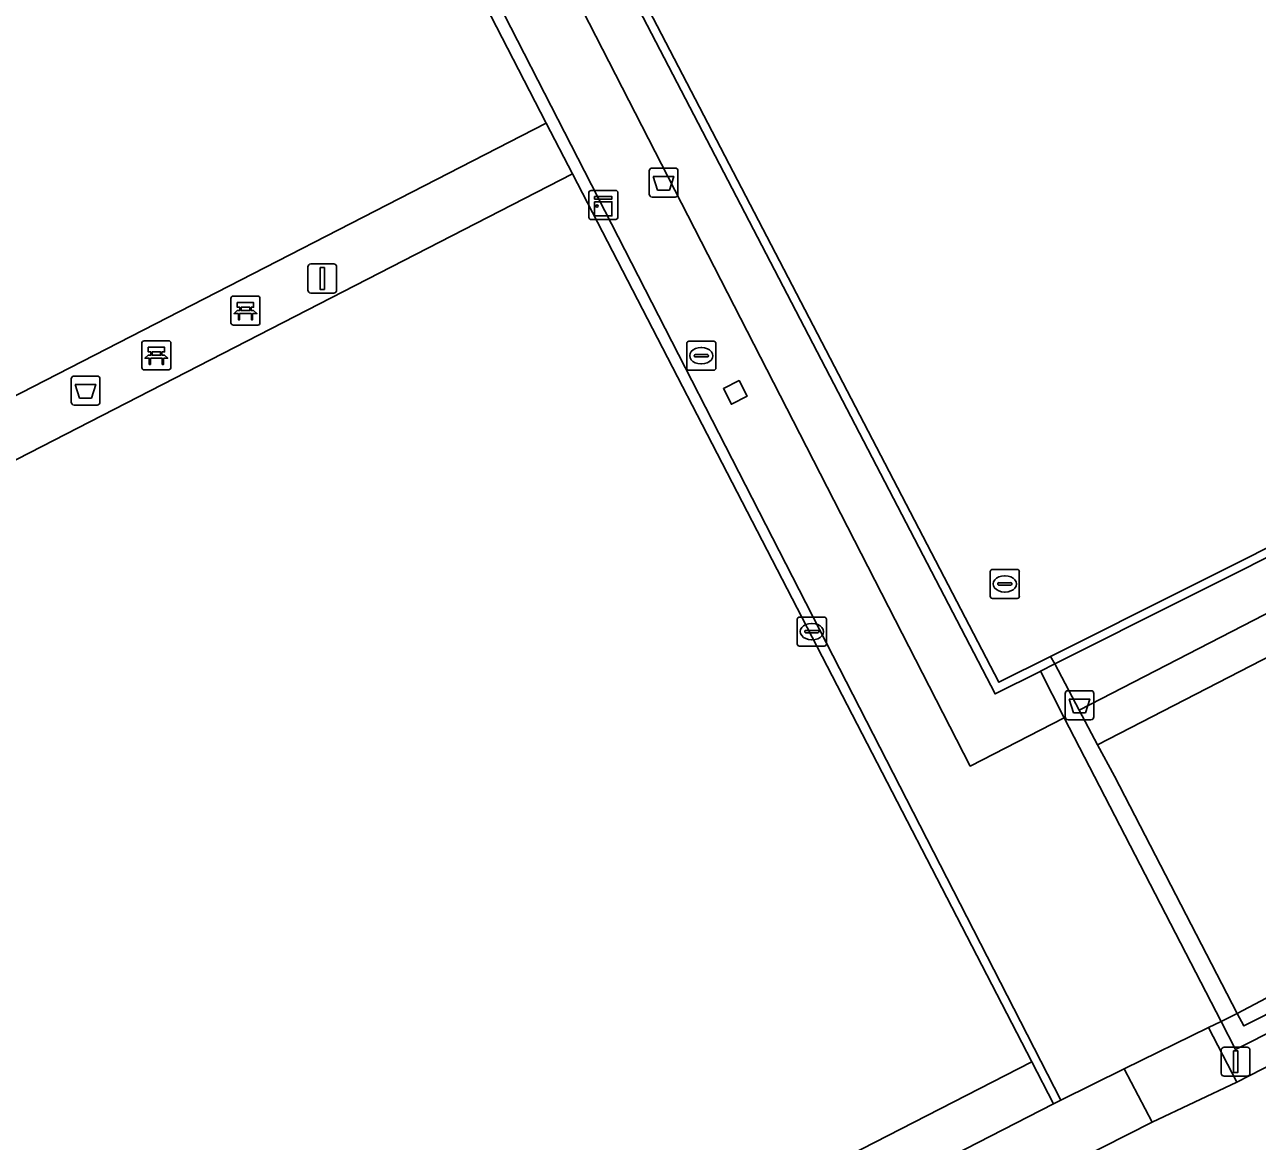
# Model space of a CAD drawing. Extents: x 158835 to 160077, y 386387 to 387778.
# Drawn here: x 159463.83 to 159506.31, y 387267.65 to 387306.13 of the extents above; entities that cross this region are included whole.
import ezdxf

# ---------------------------------------------------------------- set-up
doc = ezdxf.new("R2010")
doc.units = 0
for name, color, linetype in [('IMGEO_Afvalbak', 7, 'Continuous'), ('IMGEO_Bank', 7, 'Continuous'), ('IMGEO_Groenvoorziening', 7, 'Continuous'), ('IMGEO_Haag', 7, 'Continuous'), ('IMGEO_Hek', 7, 'Continuous'), ('IMGEO_Kast', 7, 'Continuous'), ('IMGEO_Kolk', 7, 'Continuous'), ('IMGEO_Lichtmast', 7, 'Continuous'), ('IMGEO_Rijbaan_lokaal_open', 7, 'Continuous'), ('IMGEO_Rioolput', 7, 'Continuous'), ('IMGEO_Terreindeel_open', 7, 'Continuous'), ('IMGEO_Voetpad_open', 7, 'Continuous')]:
    doc.layers.add(name, color=color, linetype=linetype)

msp = doc.modelspace()

# ---------------------------------------------------------------- linework, layer by layer
at = {"layer": 'IMGEO_Afvalbak'}
for p, q in [((159485.353, 387300.283), (159485.353, 387301.083)), ((159485.353, 387301.083), (159485.353, 387300.283)), ((159485.453, 387301.183), (159486.243, 387301.183)), ((159486.243, 387301.183), (159485.453, 387301.183)), ((159486.343, 387301.083), (159486.343, 387300.283)), ((159486.343, 387300.283), (159486.343, 387301.083)), ((159486.243, 387300.183), (159485.453, 387300.183)), ((159485.453, 387300.183), (159486.243, 387300.183)), ((159465.437, 387293.116), (159465.437, 387293.916)), ((159465.437, 387293.916), (159465.437, 387293.116)), ((159465.537, 387294.016), (159466.327, 387294.016)), ((159466.327, 387294.016), (159465.537, 387294.016)), ((159466.427, 387293.916), (159466.427, 387293.116)), ((159466.427, 387293.116), (159466.427, 387293.916)), ((159466.327, 387293.016), (159465.537, 387293.016)), ((159465.537, 387293.016), (159466.327, 387293.016)), ((159499.685, 387282.273), (159499.685, 387283.073)), ((159499.685, 387283.073), (159499.685, 387282.273)), ((159499.785, 387283.173), (159500.575, 387283.173)), ((159500.575, 387283.173), (159499.785, 387283.173)), ((159500.675, 387283.073), (159500.675, 387282.273)), ((159500.675, 387282.273), (159500.675, 387283.073)), ((159500.575, 387282.173), (159499.785, 387282.173)), ((159499.785, 387282.173), (159500.575, 387282.173))]:
    msp.add_line(p, q, dxfattribs=at)
for points in [[(159485.496, 387300.897), (159486.2, 387300.897), (159486.051, 387300.427), (159485.645, 387300.427), (159485.496, 387300.897)], [(159465.58, 387293.73), (159466.284, 387293.73), (159466.135, 387293.26), (159465.729, 387293.26), (159465.58, 387293.73)], [(159499.828, 387282.887), (159500.532, 387282.887), (159500.383, 387282.417), (159499.977, 387282.417), (159499.828, 387282.887)]]:
    msp.add_lwpolyline(points, dxfattribs=at)
for centre, start, end in [((159485.453, 387301.083), 90, 180), ((159485.453, 387301.083), 90, 180), ((159486.243, 387301.083), 0, 90), ((159486.243, 387301.083), 360, 90), ((159485.453, 387300.283), 180, 270), ((159485.453, 387300.283), 180, 270), ((159486.243, 387300.283), 270, 0), ((159486.243, 387300.283), 270, 0), ((159465.537, 387293.916), 90, 180), ((159465.537, 387293.916), 90, 180), ((159466.327, 387293.916), 0, 90), ((159466.327, 387293.916), 360, 90), ((159465.537, 387293.116), 180, 270), ((159465.537, 387293.116), 180, 270), ((159466.327, 387293.116), 270, 0), ((159466.327, 387293.116), 270, 0), ((159499.785, 387283.073), 90, 180), ((159499.785, 387283.073), 90, 180), ((159500.575, 387283.073), 0, 90), ((159500.575, 387283.073), 360, 90), ((159499.785, 387282.273), 180, 270), ((159499.785, 387282.273), 180, 270), ((159500.575, 387282.273), 270, 0), ((159500.575, 387282.273), 270, 0)]:
    msp.add_arc(centre, 0.1, start, end, dxfattribs=at)
at = {"layer": 'IMGEO_Bank'}
for p, q in [((159470.943, 387295.847), (159470.943, 387296.688)), ((159470.943, 387296.688), (159470.943, 387295.847)), ((159471.018, 387296.772), (159471.859, 387296.772)), ((159471.859, 387296.772), (159471.018, 387296.772)), ((159471.252, 387296.278), (159471.252, 387296.384)), ((159471.296, 387296.384), (159471.296, 387296.278)), ((159471.584, 387296.39), (159471.302, 387296.39)), ((159471.59, 387296.278), (159471.59, 387296.384)), ((159471.634, 387296.384), (159471.634, 387296.278)), ((159471.943, 387296.697), (159471.943, 387295.856)), ((159471.943, 387295.856), (159471.943, 387296.697)), ((159471.64, 387296.17), (159471.247, 387296.17)), ((159471.302, 387296.272), (159471.584, 387296.272)), ((159471.868, 387295.772), (159471.027, 387295.772)), ((159471.027, 387295.772), (159471.868, 387295.772)), ((159467.873, 387294.306), (159467.873, 387295.147)), ((159467.873, 387295.147), (159467.873, 387294.306)), ((159467.948, 387295.231), (159468.789, 387295.231)), ((159468.789, 387295.231), (159467.948, 387295.231)), ((159468.873, 387295.156), (159468.873, 387294.315)), ((159468.873, 387294.315), (159468.873, 387295.156)), ((159468.182, 387294.737), (159468.182, 387294.843)), ((159468.226, 387294.843), (159468.226, 387294.737)), ((159468.514, 387294.849), (159468.232, 387294.849)), ((159468.232, 387294.731), (159468.514, 387294.731)), ((159468.52, 387294.737), (159468.52, 387294.843)), ((159468.564, 387294.843), (159468.564, 387294.737)), ((159468.57, 387294.629), (159468.177, 387294.629)), ((159468.798, 387294.231), (159467.957, 387294.231)), ((159467.957, 387294.231), (159468.798, 387294.231))]:
    msp.add_line(p, q, dxfattribs=at)
for points in [[(159471.246, 387296.39), (159471.16, 387296.39), (159471.16, 387296.551), (159471.723, 387296.551), (159471.723, 387296.39), (159471.64, 387296.39)], [(159471.19, 387296.17), (159471.048, 387296.17), (159471.16, 387296.272), (159471.246, 387296.272)], [(159471.24, 387296.163), (159471.24, 387295.956), (159471.197, 387295.956), (159471.197, 387296.163)], [(159471.64, 387296.272), (159471.723, 387296.272), (159471.835, 387296.17), (159471.696, 387296.17)], [(159471.69, 387296.163), (159471.69, 387295.956), (159471.646, 387295.956), (159471.646, 387296.163)], [(159468.12, 387294.629), (159467.978, 387294.629), (159468.09, 387294.731), (159468.176, 387294.731)], [(159468.176, 387294.849), (159468.09, 387294.849), (159468.09, 387295.01), (159468.653, 387295.01), (159468.653, 387294.849), (159468.57, 387294.849)], [(159468.57, 387294.731), (159468.653, 387294.731), (159468.765, 387294.629), (159468.626, 387294.629)], [(159468.17, 387294.622), (159468.17, 387294.415), (159468.127, 387294.415), (159468.127, 387294.622)], [(159468.62, 387294.622), (159468.62, 387294.415), (159468.576, 387294.415), (159468.576, 387294.622)]]:
    msp.add_lwpolyline(points, dxfattribs=at)
for centre, radius, start, end in [((159471.021, 387296.694), 0.0779, 92.4484, 184.2845), ((159471.021, 387296.694), 0.0779, 92.4484, 184.2845), ((159471.245, 387296.383), 0.00671, 2.8957, 87.1043), ((159471.302, 387296.383), 0.00671, 92.8957, 177.1043), ((159471.584, 387296.383), 0.00671, 2.8957, 87.1043), ((159471.641, 387296.383), 0.00671, 92.8957, 177.1043), ((159471.865, 387296.694), 0.0779, 2.4484, 94.2845), ((159471.865, 387296.694), 0.0779, 2.4484, 94.2845), ((159471.19, 387296.163), 0.00671, 2.8957, 87.1043), ((159471.247, 387296.163), 0.00671, 92.8957, 177.1043), ((159471.245, 387296.279), 0.00671, 272.8957, 357.1043), ((159471.302, 387296.279), 0.00671, 182.8957, 267.1043), ((159471.584, 387296.279), 0.00671, 272.8957, 357.1043), ((159471.641, 387296.279), 0.00671, 182.8957, 267.1043), ((159471.639, 387296.163), 0.00671, 2.8957, 87.1043), ((159471.696, 387296.163), 0.00671, 92.8957, 177.1043), ((159471.021, 387295.85), 0.0779, 182.4484, 274.2845), ((159471.021, 387295.85), 0.0779, 182.4484, 274.2845), ((159471.865, 387295.85), 0.0779, 272.4484, 4.2845), ((159471.865, 387295.85), 0.0779, 272.4484, 4.2845), ((159467.951, 387295.153), 0.0779, 92.4484, 184.2845), ((159467.951, 387295.153), 0.0779, 92.4484, 184.2845), ((159468.795, 387295.153), 0.0779, 2.4484, 94.2845), ((159468.795, 387295.153), 0.0779, 2.4484, 94.2845), ((159468.175, 387294.842), 0.00671, 2.8957, 87.1043), ((159468.175, 387294.738), 0.00671, 272.8957, 357.1043), ((159468.232, 387294.842), 0.00671, 92.8957, 177.1043), ((159468.232, 387294.738), 0.00671, 182.8957, 267.1043), ((159468.514, 387294.842), 0.00671, 2.8957, 87.1043), ((159468.514, 387294.738), 0.00671, 272.8957, 357.1043), ((159468.571, 387294.842), 0.00671, 92.8957, 177.1043), ((159468.571, 387294.738), 0.00671, 182.8957, 267.1043), ((159467.951, 387294.309), 0.0779, 182.4484, 274.2845), ((159467.951, 387294.309), 0.0779, 182.4484, 274.2845), ((159468.12, 387294.622), 0.00671, 2.8957, 87.1043), ((159468.177, 387294.622), 0.00671, 92.8957, 177.1043), ((159468.569, 387294.622), 0.00671, 2.8957, 87.1043), ((159468.626, 387294.622), 0.00671, 92.8957, 177.1043), ((159468.795, 387294.309), 0.0779, 272.4484, 4.2845), ((159468.795, 387294.309), 0.0779, 272.4484, 4.2845)]:
    msp.add_arc(centre, radius, start, end, dxfattribs=at)
at = {"layer": 'IMGEO_Groenvoorziening'}
msp.add_lwpolyline([(159507.539, 387383.472), (159525.266, 387349.051), (159507.288, 387339.828), (159507.184, 387339.775), (159505.445, 387338.883), (159505.276, 387338.796), (159476.339, 387323.951), (159497.402, 387283.466), (159499.18, 387284.357), (159527.523, 387298.562), (159531.09, 387291.559), (159532.147, 387291.955), (159532.668, 387290.563), (159531.858, 387290.259), (159534.414, 387285.356), (159505.554, 387270.805), (159505.066, 387271.781), (159504.621, 387271.564), (159505.597, 387269.689), (159532.175, 387283.323), (159533.536, 387284.016), (159559.064, 387297.137)], dxfattribs=at)
for points in [[(159505.143, 387339.064), (159504.422, 387340.529), (159473.762, 387324.755), (159490.543, 387292.028), (159496.416, 387280.574), (159499.65, 387282.24), (159498.833, 387283.847), (159498.821, 387283.841), (159497.272, 387283.065), (159475.934, 387324.08)], [(159505.276, 387338.796), (159505.143, 387339.064), (159475.934, 387324.08), (159497.272, 387283.065), (159498.821, 387283.841), (159498.833, 387283.847), (159499.332, 387284.098), (159499.18, 387284.357), (159497.402, 387283.466), (159476.339, 387323.951)], [(159527.523, 387298.562), (159499.18, 387284.357), (159499.332, 387284.098), (159526.533, 387297.73), (159527.243, 387298.1), (159530.58, 387291.368), (159531.09, 387291.559)], [(159527.201, 387296.432), (159532.446, 387286.123), (159531.05, 387285.395), (159519.347, 387279.294), (159517.236, 387278.194), (159505.616, 387272.051), (159505.844, 387271.623), (159533.601, 387285.618), (159531.292, 387290.046), (159530.816, 387289.867), (159530.291, 387291.259), (159530.58, 387291.368), (159527.243, 387298.1), (159526.533, 387297.73), (159499.332, 387284.098), (159500.17, 387282.508)], [(159526.357, 387294.538), (159512.487, 387287.326), (159500.802, 387281.312), (159501.392, 387280.234), (159505.616, 387272.051), (159517.236, 387278.194), (159519.347, 387279.294), (159531.05, 387285.395), (159526.907, 387293.456)], [(159531.858, 387290.259), (159531.292, 387290.046), (159533.601, 387285.618), (159505.844, 387271.623), (159505.616, 387272.051), (159505.066, 387271.781), (159505.554, 387270.805), (159534.414, 387285.356)], [(159502.679, 387268.309), (159501.719, 387270.147), (159499.538, 387269.066), (159499.29, 387268.939), (159466.346, 387252.026), (159464.938, 387251.302), (159465.805, 387249.62)]]:
    msp.add_lwpolyline(points, close=True, dxfattribs=at)
at = {"layer": 'IMGEO_Haag'}
for points in [[(159526.533, 387297.73), (159527.243, 387298.1), (159530.58, 387291.368), (159531.09, 387291.559), (159527.523, 387298.562), (159499.18, 387284.357), (159499.332, 387284.098)], [(159534.414, 387285.356), (159531.858, 387290.259), (159531.292, 387290.046), (159533.601, 387285.618), (159505.844, 387271.623), (159505.616, 387272.051), (159505.066, 387271.781), (159505.554, 387270.805)], [(159502.679, 387268.309), (159501.719, 387270.147), (159499.538, 387269.066), (159499.29, 387268.939), (159466.346, 387252.026), (159464.938, 387251.302), (159465.805, 387249.62)]]:
    msp.add_lwpolyline(points, close=True, dxfattribs=at)
at = {"layer": 'IMGEO_Hek'}
for points in [[(159481.807, 387302.728), (159458.657, 387347.608)], [(159482.711, 387300.982), (159481.807, 387302.728)], [(159498.538, 387270.391), (159482.711, 387300.982)], [(159500.802, 387281.312), (159512.487, 387287.326)], [(159501.392, 387280.234), (159505.616, 387272.051)], [(159517.236, 387278.194), (159505.616, 387272.051)], [(159505.066, 387271.781), (159504.621, 387271.564)], [(159505.616, 387272.051), (159505.066, 387271.781)], [(159504.621, 387271.564), (159501.719, 387270.147)], [(159499.29, 387268.939), (159498.538, 387270.391)], [(159501.719, 387270.147), (159499.538, 387269.066)], [(159499.29, 387268.939), (159466.346, 387252.026)], [(159499.538, 387269.066), (159499.29, 387268.939)]]:
    msp.add_lwpolyline(points, dxfattribs=at)
at = {"layer": 'IMGEO_Kast'}
for p, q in [((159483.275, 387299.485), (159483.275, 387300.326)), ((159483.275, 387300.326), (159483.275, 387299.485)), ((159483.35, 387300.41), (159484.191, 387300.41)), ((159484.191, 387300.41), (159483.35, 387300.41)), ((159484.275, 387300.335), (159484.275, 387299.494)), ((159484.275, 387299.494), (159484.275, 387300.335)), ((159484.2, 387299.41), (159483.359, 387299.41)), ((159483.359, 387299.41), (159484.2, 387299.41))]:
    msp.add_line(p, q, dxfattribs=at)
for points in [[(159483.47, 387300.2), (159484.07, 387300.2), (159484.07, 387300.115), (159483.47, 387300.115), (159483.47, 387300.2)], [(159483.47, 387300.025), (159484.07, 387300.025), (159484.07, 387299.536), (159483.47, 387299.536), (159483.47, 387300.025)]]:
    msp.add_lwpolyline(points, dxfattribs=at)
msp.add_circle((159483.554, 387299.874), 0.0377, dxfattribs=at)
for centre, start, end in [((159483.353, 387300.332), 92.4484, 184.2845), ((159483.353, 387300.332), 92.4484, 184.2845), ((159484.197, 387300.332), 2.4484, 94.2845), ((159484.197, 387300.332), 2.4484, 94.2845), ((159483.353, 387299.488), 182.4484, 274.2845), ((159483.353, 387299.488), 182.4484, 274.2845), ((159484.197, 387299.488), 272.4484, 4.2845), ((159484.197, 387299.488), 272.4484, 4.2845)]:
    msp.add_arc(centre, 0.0779, start, end, dxfattribs=at)
at = {"layer": 'IMGEO_Kolk'}
for p, q in [((159497.106, 387286.428), (159497.106, 387287.28)), ((159497.181, 387287.354), (159498.033, 387287.354)), ((159497.594, 387287.134), (159497.619, 387287.134)), ((159498.107, 387287.28), (159498.107, 387286.428)), ((159497.365, 387286.848), (159497.365, 387286.86)), ((159497.803, 387286.811), (159497.405, 387286.811)), ((159497.408, 387286.897), (159497.806, 387286.897)), ((159497.849, 387286.86), (159497.849, 387286.848)), ((159498.033, 387286.354), (159497.181, 387286.354)), ((159497.617, 387286.574), (159497.592, 387286.574)), ((159490.457, 387284.784), (159490.457, 387285.636)), ((159490.532, 387285.71), (159491.384, 387285.71)), ((159490.945, 387285.49), (159490.97, 387285.49)), ((159491.458, 387285.636), (159491.458, 387284.784)), ((159490.716, 387285.204), (159490.716, 387285.216)), ((159491.154, 387285.167), (159490.756, 387285.167)), ((159490.759, 387285.253), (159491.157, 387285.253)), ((159490.968, 387284.93), (159490.943, 387284.93)), ((159491.2, 387285.216), (159491.2, 387285.204)), ((159491.384, 387284.71), (159490.532, 387284.71))]:
    msp.add_line(p, q, dxfattribs=at)
for points in [[(159497.106, 387286.428), (159497.106, 387287.28)], [(159497.181, 387287.354), (159498.033, 387287.354)], [(159498.107, 387287.28), (159498.107, 387286.428)], [(159498.033, 387286.354), (159497.181, 387286.354)], [(159490.457, 387284.784), (159490.457, 387285.636)], [(159490.532, 387285.71), (159491.384, 387285.71)], [(159491.458, 387285.636), (159491.458, 387284.784)], [(159491.384, 387284.71), (159490.532, 387284.71)]]:
    msp.add_lwpolyline(points, dxfattribs=at)
for centre, radius, start, end in [((159497.183, 387287.278), 0.0765, 91.552, 178.448), ((159497.183, 387287.278), 0.0765, 91.552, 178.448), ((159498.031, 387287.278), 0.0765, 1.552, 88.448), ((159498.031, 387287.278), 0.0765, 1.552, 88.448), ((159497.405, 387286.857), 0.0403, 85.8775, 175.7526), ((159497.402, 387286.847), 0.0366, 178.938, 274.7102), ((159497.806, 387286.854), 0.043, 264.8664, 352.4533), ((159497.81, 387286.859), 0.0386, 1.7309, 96.639), ((159497.183, 387286.43), 0.0765, 181.552, 268.448), ((159497.183, 387286.43), 0.0765, 181.552, 268.448), ((159498.031, 387286.43), 0.0765, 271.552, 358.448), ((159498.031, 387286.43), 0.0765, 271.552, 358.448), ((159490.534, 387285.634), 0.0765, 91.552, 178.448), ((159490.534, 387285.634), 0.0765, 91.552, 178.448), ((159491.382, 387285.634), 0.0765, 1.552, 88.448), ((159491.382, 387285.634), 0.0765, 1.552, 88.448), ((159490.756, 387285.213), 0.0403, 85.8775, 175.7526), ((159490.753, 387285.203), 0.0366, 178.938, 274.7102), ((159491.157, 387285.21), 0.043, 264.8664, 352.4533), ((159491.161, 387285.215), 0.0386, 1.7309, 96.639), ((159490.534, 387284.786), 0.0765, 181.552, 268.448), ((159490.534, 387284.786), 0.0765, 181.552, 268.448), ((159491.382, 387284.786), 0.0765, 271.552, 358.448), ((159491.382, 387284.786), 0.0765, 271.552, 358.448)]:
    msp.add_arc(centre, radius, start, end, dxfattribs=at)
for centre, major_axis, ratio, start_param, end_param in [((159497.593, 387286.854), (-0.387, 0.002), 0.722429, 4.712389, 7.853982), ((159497.618, 387286.854), (-0.39, 0.002), 0.717154, 1.570796, 4.712389), ((159490.944, 387285.21), (-0.387, 0.002), 0.722429, 4.712389, 7.853982), ((159490.969, 387285.21), (-0.39, 0.002), 0.717154, 1.570796, 4.712389)]:
    msp.add_ellipse(centre, major_axis=major_axis, ratio=ratio, start_param=start_param, end_param=end_param, dxfattribs=at)
at = {"layer": 'IMGEO_Lichtmast'}
for p, q in [((159473.593, 387296.978), (159473.593, 387297.778)), ((159473.593, 387297.778), (159473.593, 387296.978)), ((159473.693, 387297.878), (159474.483, 387297.878)), ((159474.483, 387297.878), (159473.693, 387297.878)), ((159474.583, 387297.778), (159474.583, 387296.978)), ((159474.583, 387296.978), (159474.583, 387297.778)), ((159474.483, 387296.878), (159473.693, 387296.878)), ((159473.693, 387296.878), (159474.483, 387296.878)), ((159505.064, 387269.99), (159505.064, 387270.79)), ((159505.064, 387270.79), (159505.064, 387269.99)), ((159505.164, 387270.89), (159505.954, 387270.89)), ((159505.954, 387270.89), (159505.164, 387270.89)), ((159506.054, 387270.79), (159506.054, 387269.99)), ((159506.054, 387269.99), (159506.054, 387270.79)), ((159505.954, 387269.89), (159505.164, 387269.89)), ((159505.164, 387269.89), (159505.954, 387269.89))]:
    msp.add_line(p, q, dxfattribs=at)
for points in [[(159474.013, 387297.753), (159474.163, 387297.753), (159474.163, 387297.003), (159474.013, 387297.003), (159474.013, 387297.753)], [(159505.484, 387270.765), (159505.634, 387270.765), (159505.634, 387270.015), (159505.484, 387270.015), (159505.484, 387270.765)]]:
    msp.add_lwpolyline(points, dxfattribs=at)
for centre, start, end in [((159473.693, 387297.778), 90, 180), ((159473.693, 387297.778), 90, 180), ((159474.483, 387297.778), 0, 90), ((159474.483, 387297.778), 360, 90), ((159473.693, 387296.978), 180, 270), ((159473.693, 387296.978), 180, 270), ((159474.483, 387296.978), 270, 0), ((159474.483, 387296.978), 270, 0), ((159505.164, 387270.79), 90, 180), ((159505.164, 387270.79), 90, 180), ((159505.954, 387270.79), 0, 90), ((159505.954, 387270.79), 360, 90), ((159505.164, 387269.99), 180, 270), ((159505.164, 387269.99), 180, 270), ((159505.954, 387269.99), 270, 0), ((159505.954, 387269.99), 270, 0)]:
    msp.add_arc(centre, 0.1, start, end, dxfattribs=at)
at = {"layer": 'IMGEO_Rijbaan_lokaal_open'}
for points in [[(159434.583, 387383.399), (159452.218, 387348.975), (159457.231, 387351.553), (159499.538, 387269.066), (159501.719, 387270.147), (159504.621, 387271.564), (159505.066, 387271.781), (159499.65, 387282.24), (159496.416, 387280.574), (159490.543, 387292.028), (159473.762, 387324.755), (159465.776, 387340.338), (159465.044, 387341.751), (159456.956, 387357.487), (159487.627, 387373.23)], [(159614.229, 387325.772), (159561.443, 387298.741), (159559.631, 387297.813), (159558.907, 387297.443), (159559.064, 387297.137), (159533.536, 387284.016), (159532.175, 387283.323), (159505.597, 387269.689), (159502.679, 387268.309), (159465.805, 387249.62), (159462.479, 387247.719), (159457.012, 387244.983), (159456.754, 387244.852), (159458.398, 387241.635), (159539.326, 387282.893), (159539.545, 387283.091), (159555.415, 387290.752), (159610.525, 387318.799)]]:
    msp.add_lwpolyline(points, dxfattribs=at)
for points in [[(159451.769, 387348.744), (159432.073, 387338.616), (159421.676, 387333.304), (159422.162, 387332.358), (159463.774, 387251.258), (159464.173, 387251.43), (159422.25, 387333.111), (159456.946, 387350.947), (159458.657, 387347.608), (159481.807, 387302.728), (159482.711, 387300.982), (159498.538, 387270.391), (159499.29, 387268.939), (159499.538, 387269.066), (159457.231, 387351.553), (159452.218, 387348.975)], [(159488.449, 387293.861), (159488.725, 387293.323), (159488.186, 387293.044), (159487.913, 387293.582)]]:
    msp.add_lwpolyline(points, close=True, dxfattribs=at)
at = {"layer": 'IMGEO_Rioolput'}
for p, q in [((159486.649, 387294.292), (159486.649, 387295.144)), ((159486.724, 387295.218), (159487.576, 387295.218)), ((159487.65, 387295.144), (159487.65, 387294.292)), ((159486.908, 387294.712), (159486.908, 387294.724)), ((159486.951, 387294.761), (159487.349, 387294.761)), ((159487.137, 387294.998), (159487.162, 387294.998)), ((159487.392, 387294.724), (159487.392, 387294.712)), ((159487.346, 387294.675), (159486.948, 387294.675)), ((159487.16, 387294.438), (159487.135, 387294.438)), ((159487.576, 387294.218), (159486.724, 387294.218))]:
    msp.add_line(p, q, dxfattribs=at)
for points in [[(159486.649, 387294.292), (159486.649, 387295.144)], [(159486.724, 387295.218), (159487.576, 387295.218)], [(159487.65, 387295.144), (159487.65, 387294.292)], [(159487.576, 387294.218), (159486.724, 387294.218)]]:
    msp.add_lwpolyline(points, dxfattribs=at)
for centre, radius, start, end in [((159486.726, 387295.142), 0.0765, 91.552, 178.448), ((159486.726, 387295.142), 0.0765, 91.552, 178.448), ((159487.574, 387295.142), 0.0765, 1.552, 88.448), ((159487.574, 387295.142), 0.0765, 1.552, 88.448), ((159486.948, 387294.721), 0.0403, 85.8775, 175.7526), ((159486.945, 387294.711), 0.0366, 178.938, 274.7102), ((159487.349, 387294.718), 0.043, 264.8664, 352.4533), ((159487.353, 387294.723), 0.0386, 1.7309, 96.639), ((159486.726, 387294.294), 0.0765, 181.552, 268.448), ((159486.726, 387294.294), 0.0765, 181.552, 268.448), ((159487.574, 387294.294), 0.0765, 271.552, 358.448), ((159487.574, 387294.294), 0.0765, 271.552, 358.448)]:
    msp.add_arc(centre, radius, start, end, dxfattribs=at)
for centre, major_axis, ratio, start_param, end_param in [((159487.136, 387294.718), (-0.387, 0.002), 0.722429, 4.712389, 7.853982), ((159487.161, 387294.718), (-0.39, 0.002), 0.717154, 1.570796, 4.712389)]:
    msp.add_ellipse(centre, major_axis=major_axis, ratio=ratio, start_param=start_param, end_param=end_param, dxfattribs=at)
at = {"layer": 'IMGEO_Terreindeel_open'}
for points in [[(159458.657, 387347.608), (159443.61, 387339.777), (159441.556, 387338.759), (159425.973, 387330.728), (159448.962, 387285.874), (159481.807, 387302.728)], [(159482.711, 387300.982), (159449.864, 387284.117), (159465.591, 387253.495), (159498.538, 387270.391)]]:
    msp.add_lwpolyline(points, close=True, dxfattribs=at)
at = {"layer": 'IMGEO_Voetpad_open'}
for points in [[(159448.962, 387285.874), (159449.864, 387284.117), (159482.711, 387300.982), (159481.807, 387302.728)], [(159526.907, 387293.456), (159531.05, 387285.395), (159532.446, 387286.123), (159527.201, 387296.432), (159500.17, 387282.508), (159500.802, 387281.312), (159512.487, 387287.326), (159526.357, 387294.538)], [(159488.725, 387293.323), (159488.449, 387293.861), (159487.913, 387293.582), (159488.186, 387293.044)], [(159501.392, 387280.234), (159500.802, 387281.312), (159500.17, 387282.508), (159499.332, 387284.098), (159498.833, 387283.847), (159499.65, 387282.24), (159505.066, 387271.781), (159505.616, 387272.051)], [(159505.597, 387269.689), (159504.621, 387271.564), (159501.719, 387270.147), (159502.679, 387268.309)], [(159465.591, 387253.495), (159466.346, 387252.026), (159499.29, 387268.939), (159498.538, 387270.391)]]:
    msp.add_lwpolyline(points, close=True, dxfattribs=at)

doc.saveas('drawing.dxf')
